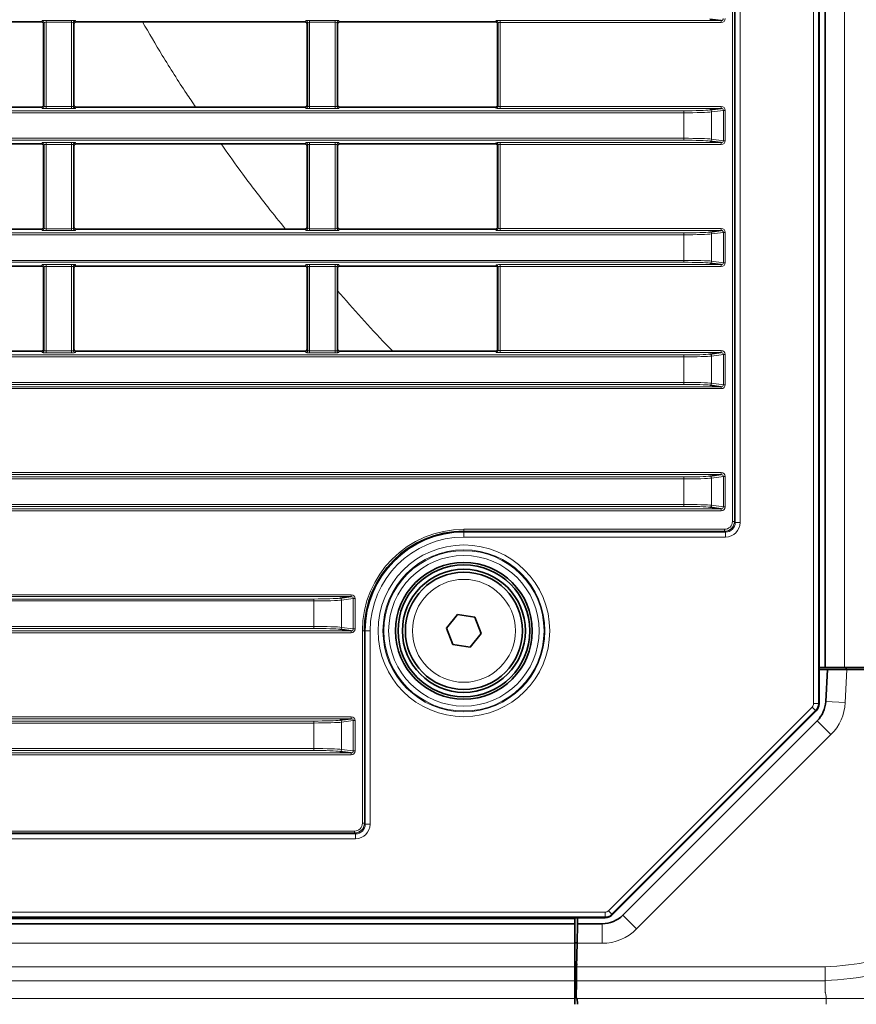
# Model space of a CAD drawing. Header units: millimetres. Extents: x 0 to 1118, y 0 to 864.
# Tile 326 of 339: x 1070 to 1091, y 438 to 463. Entities that reach past the tile are written whole.
import ezdxf

# ---------------------------------------------------------------- set-up
doc = ezdxf.new("R2010")
doc.units = ezdxf.units.MM

msp = doc.modelspace()

# ---------------------------------------------------------------- linework, layer by layer
at = {"color": 7, "linetype": 'Continuous', "lineweight": 18}
for p, q in [((1090.2749, 445.9511), (1090.2749, 525.5518)), ((1090.3999, 525.5518), (1090.3999, 445.9511)), ((1091.0728, 446.8764), (1091.0728, 524.6264)), ((1088.1987, 450.613), (1088.1987, 520.8898)), ((1088.2486, 520.8898), (1088.2486, 450.613)), ((1088.2714, 450.5903), (1088.2714, 520.9126)), ((1088.3964, 520.9126), (1088.3964, 450.5903)), ((1070.508, 463.4043), (1070.5219, 463.4392)), ((1070.5719, 463.3892), (1070.5579, 463.3543)), ((1070.5719, 461.2386), (1070.5719, 463.3892)), ((1070.6219, 463.4435), (1071.2737, 463.4435)), ((1070.6219, 463.4435), (1070.6219, 463.3935)), ((1071.2737, 463.3935), (1070.6219, 463.3935)), ((1070.6219, 463.3935), (1070.6219, 461.2343)), ((1071.2737, 463.4435), (1071.2737, 463.3935)), ((1071.2737, 461.2343), (1071.2737, 463.3935)), ((1071.3236, 463.3892), (1071.3236, 461.2386)), ((1071.3376, 463.3543), (1071.3236, 463.3892)), ((1071.3736, 463.4392), (1071.3876, 463.4043)), ((1077.258, 463.4043), (1077.2719, 463.4392)), ((1077.3219, 463.3892), (1077.3079, 463.3543)), ((1077.3219, 461.2386), (1077.3219, 463.3892)), ((1077.3719, 463.4435), (1078.0237, 463.4435)), ((1077.3719, 463.4435), (1077.3719, 463.3935)), ((1078.0237, 463.3935), (1077.3719, 463.3935)), ((1077.3719, 463.3935), (1077.3719, 461.2343)), ((1078.0237, 463.4435), (1078.0237, 463.3935)), ((1078.0237, 461.2343), (1078.0237, 463.3935)), ((1078.0736, 463.3892), (1078.0736, 461.2386)), ((1078.0876, 463.3543), (1078.0736, 463.3892)), ((1078.1236, 463.4392), (1078.1376, 463.4043)), ((1082.1347, 463.4043), (1082.1469, 463.4348)), ((1082.1969, 463.3849), (1082.1847, 463.3543)), ((1082.1969, 461.243), (1082.1969, 463.3849)), ((1082.2469, 463.4391), (1087.9096, 463.4391)), ((1082.2469, 463.3892), (1082.2469, 463.4391)), ((1087.9096, 463.3892), (1082.2469, 463.3892)), ((1082.2469, 463.3892), (1082.2469, 461.2387)), ((1087.9096, 463.3892), (1087.9096, 463.4391)), ((946.9427, 461.1285), (1086.9529, 461.1285)), ((1070.5219, 461.1887), (1070.508, 461.2236)), ((1070.5579, 461.2736), (1070.5719, 461.2386)), ((1070.6219, 461.2343), (1070.6219, 461.1844)), ((1070.6219, 461.2343), (1071.2737, 461.2343)), ((1071.2737, 461.1844), (1070.6219, 461.1844)), ((1071.2737, 461.2343), (1071.2737, 461.1844)), ((1071.3236, 461.2386), (1071.3376, 461.2736)), ((1071.3876, 461.2236), (1071.3736, 461.1887)), ((1077.2719, 461.1887), (1077.258, 461.2236)), ((1077.3079, 461.2736), (1077.3219, 461.2386)), ((1077.3719, 461.2343), (1077.3719, 461.1844)), ((1077.3719, 461.2343), (1078.0237, 461.2343)), ((1078.0237, 461.1844), (1077.3719, 461.1844)), ((1078.0237, 461.2343), (1078.0237, 461.1844)), ((1078.0736, 461.2386), (1078.0876, 461.2736)), ((1078.1376, 461.2236), (1078.1236, 461.1887)), ((1082.1469, 461.193), (1082.1347, 461.2236)), ((1082.1847, 461.2736), (1082.1969, 461.243)), ((1082.2469, 461.2387), (1087.9096, 461.2387)), ((1082.2469, 461.2387), (1082.2469, 461.1887)), ((1087.9096, 461.1887), (1082.2469, 461.1887)), ((1086.9529, 461.0786), (1086.9529, 461.1285)), ((1087.9658, 461.1399), (1087.6662, 461.0997)), ((1087.6662, 461.0997), (1087.6662, 460.4032)), ((1087.9096, 461.2387), (1087.9096, 461.1887)), ((1087.9658, 460.3629), (1087.9658, 461.1399)), ((1088.0134, 461.1399), (1087.9658, 461.1399)), ((1088.0134, 461.1399), (1088.0134, 460.3629)), ((1086.9529, 461.0786), (946.9427, 461.0786)), ((1086.9529, 460.4243), (1086.9529, 461.0786)), ((946.9427, 460.4243), (1086.9529, 460.4243)), ((1086.9529, 460.3743), (946.9427, 460.3743)), ((1086.9529, 460.3743), (1086.9529, 460.4243)), ((1087.6662, 460.4032), (1087.9658, 460.3629)), ((1088.0134, 460.3629), (1087.9658, 460.3629)), ((1070.508, 460.2793), (1070.5219, 460.3142)), ((1070.5719, 460.2642), (1070.5579, 460.2293)), ((1070.5719, 458.1136), (1070.5719, 460.2642)), ((1070.6219, 460.3185), (1071.2737, 460.3185)), ((1070.6219, 460.3185), (1070.6219, 460.2685)), ((1071.2737, 460.2685), (1070.6219, 460.2685)), ((1070.6219, 460.2685), (1070.6219, 458.1093)), ((1071.2737, 460.3185), (1071.2737, 460.2685)), ((1071.2737, 458.1093), (1071.2737, 460.2685)), ((1071.3236, 460.2642), (1071.3236, 458.1136)), ((1071.3376, 460.2293), (1071.3236, 460.2642)), ((1071.3736, 460.3142), (1071.3876, 460.2793)), ((1077.258, 460.2793), (1077.2719, 460.3142)), ((1077.3219, 460.2642), (1077.3079, 460.2293)), ((1077.3219, 458.1136), (1077.3219, 460.2642)), ((1077.3719, 460.3185), (1078.0237, 460.3185)), ((1077.3719, 460.3185), (1077.3719, 460.2685)), ((1078.0237, 460.2685), (1077.3719, 460.2685)), ((1077.3719, 460.2685), (1077.3719, 458.1093)), ((1078.0237, 460.3185), (1078.0237, 460.2685)), ((1078.0237, 458.1093), (1078.0237, 460.2685)), ((1078.0736, 460.2642), (1078.0736, 458.1136)), ((1078.0876, 460.2293), (1078.0736, 460.2642)), ((1078.1236, 460.3142), (1078.1376, 460.2793)), ((1082.1347, 460.2793), (1082.1469, 460.3098)), ((1082.1969, 460.2599), (1082.1847, 460.2293)), ((1082.1969, 458.118), (1082.1969, 460.2599)), ((1082.2469, 460.3141), (1087.9096, 460.3141)), ((1082.2469, 460.2642), (1082.2469, 460.3141)), ((1087.9096, 460.2642), (1082.2469, 460.2642)), ((1082.2469, 460.2642), (1082.2469, 458.1137)), ((1087.9096, 460.2642), (1087.9096, 460.3141)), ((1070.5219, 458.0637), (1070.508, 458.0986)), ((1070.5579, 458.1486), (1070.5719, 458.1136)), ((1070.6219, 458.1093), (1071.2737, 458.1093)), ((1070.6219, 458.1093), (1070.6219, 458.0594)), ((1071.2737, 458.0594), (1070.6219, 458.0594)), ((1071.2737, 458.1093), (1071.2737, 458.0594)), ((1071.3236, 458.1136), (1071.3376, 458.1486)), ((1071.3876, 458.0986), (1071.3736, 458.0637)), ((1077.2719, 458.0637), (1077.258, 458.0986)), ((1077.3079, 458.1486), (1077.3219, 458.1136)), ((1077.3719, 458.1093), (1077.3719, 458.0594)), ((1077.3719, 458.1093), (1078.0237, 458.1093)), ((1078.0237, 458.0594), (1077.3719, 458.0594)), ((1078.0237, 458.1093), (1078.0237, 458.0594)), ((1078.0736, 458.1136), (1078.0876, 458.1486)), ((1078.1376, 458.0986), (1078.1236, 458.0637)), ((1082.1469, 458.068), (1082.1347, 458.0986)), ((1082.1847, 458.1486), (1082.1969, 458.118)), ((1082.2469, 458.1137), (1087.9096, 458.1137)), ((1082.2469, 458.1137), (1082.2469, 458.0637)), ((1087.9096, 458.0637), (1082.2469, 458.0637)), ((1087.9096, 458.1137), (1087.9096, 458.0637)), ((946.9427, 458.0035), (1086.9529, 458.0035)), ((1086.9529, 457.9536), (946.9427, 457.9536)), ((1086.9529, 457.9536), (1086.9529, 458.0035)), ((1086.9529, 457.2993), (1086.9529, 457.9536)), ((1087.9658, 458.0149), (1087.6662, 457.9747)), ((1087.6662, 457.9747), (1087.6662, 457.2782)), ((1087.9658, 457.2379), (1087.9658, 458.0149)), ((1088.0134, 458.0149), (1087.9658, 458.0149)), ((1088.0134, 458.0149), (1088.0134, 457.2379)), ((946.9427, 457.2993), (1086.9529, 457.2993)), ((1086.9529, 457.2493), (1086.9529, 457.2993)), ((1086.9529, 457.2493), (946.9427, 457.2493)), ((1070.508, 457.1543), (1070.5219, 457.1892)), ((1070.5719, 457.1392), (1070.5579, 457.1043)), ((1070.5719, 454.9886), (1070.5719, 457.1392)), ((1070.6219, 457.1935), (1071.2737, 457.1935)), ((1070.6219, 457.1935), (1070.6219, 457.1435)), ((1071.2737, 457.1435), (1070.6219, 457.1435)), ((1070.6219, 457.1435), (1070.6219, 454.9843)), ((1071.2737, 457.1935), (1071.2737, 457.1435)), ((1071.2737, 454.9843), (1071.2737, 457.1435)), ((1071.3236, 457.1392), (1071.3236, 454.9886)), ((1071.3376, 457.1043), (1071.3236, 457.1392)), ((1071.3736, 457.1892), (1071.3876, 457.1543)), ((1077.258, 457.1543), (1077.2719, 457.1892)), ((1077.3219, 457.1392), (1077.3079, 457.1043)), ((1077.3219, 454.9886), (1077.3219, 457.1392)), ((1077.3719, 457.1935), (1078.0237, 457.1935)), ((1077.3719, 457.1935), (1077.3719, 457.1435)), ((1078.0237, 457.1435), (1077.3719, 457.1435)), ((1077.3719, 457.1435), (1077.3719, 454.9843)), ((1078.0237, 457.1935), (1078.0237, 457.1435)), ((1078.0237, 454.9843), (1078.0237, 457.1435)), ((1078.0736, 457.1392), (1078.0736, 454.9886)), ((1078.0876, 457.1043), (1078.0736, 457.1392)), ((1078.1236, 457.1892), (1078.1376, 457.1543)), ((1082.1347, 457.1543), (1082.1469, 457.1848)), ((1082.1969, 457.1349), (1082.1847, 457.1043)), ((1082.1969, 454.993), (1082.1969, 457.1349)), ((1082.2469, 457.1891), (1087.9096, 457.1891)), ((1082.2469, 457.1392), (1082.2469, 457.1891)), ((1087.9096, 457.1392), (1082.2469, 457.1392)), ((1082.2469, 457.1392), (1082.2469, 454.9887)), ((1087.6662, 457.2782), (1087.9658, 457.2379)), ((1087.9096, 457.1392), (1087.9096, 457.1891)), ((1088.0134, 457.2379), (1087.9658, 457.2379)), ((946.9427, 454.8785), (1086.9529, 454.8785)), ((1086.9529, 454.8286), (946.9427, 454.8286)), ((1070.5219, 454.9387), (1070.508, 454.9736)), ((1070.5579, 455.0236), (1070.5719, 454.9886)), ((1070.6219, 454.9843), (1070.6219, 454.9344)), ((1070.6219, 454.9843), (1071.2737, 454.9843)), ((1071.2737, 454.9344), (1070.6219, 454.9344)), ((1071.2737, 454.9843), (1071.2737, 454.9344)), ((1071.3236, 454.9886), (1071.3376, 455.0236)), ((1071.3876, 454.9736), (1071.3736, 454.9387)), ((1077.2719, 454.9387), (1077.258, 454.9736)), ((1077.3079, 455.0236), (1077.3219, 454.9886)), ((1077.3719, 454.9843), (1077.3719, 454.9344)), ((1077.3719, 454.9843), (1078.0237, 454.9843)), ((1078.0237, 454.9344), (1077.3719, 454.9344)), ((1078.0237, 454.9843), (1078.0237, 454.9344)), ((1078.0736, 454.9886), (1078.0876, 455.0236)), ((1078.1376, 454.9736), (1078.1236, 454.9387)), ((1082.1469, 454.943), (1082.1347, 454.9736)), ((1082.1847, 455.0236), (1082.1969, 454.993)), ((1082.2469, 454.9887), (1087.9096, 454.9887)), ((1082.2469, 454.9887), (1082.2469, 454.9387)), ((1087.9096, 454.9387), (1082.2469, 454.9387)), ((1086.9529, 454.8286), (1086.9529, 454.8785)), ((1086.9529, 454.1743), (1086.9529, 454.8286)), ((1087.9658, 454.8899), (1087.6662, 454.8497)), ((1087.6662, 454.8497), (1087.6662, 454.1532)), ((1087.9096, 454.9887), (1087.9096, 454.9387)), ((1087.9658, 454.1129), (1087.9658, 454.8899)), ((1088.0134, 454.8899), (1087.9658, 454.8899)), ((1088.0134, 454.8899), (1088.0134, 454.1129)), ((945.9859, 454.0641), (1087.9096, 454.0641)), ((946.9427, 454.1743), (1086.9529, 454.1743)), ((1086.9529, 454.1243), (946.9427, 454.1243)), ((1086.9529, 454.1243), (1086.9529, 454.1743)), ((1087.6662, 454.1532), (1087.9658, 454.1129)), ((1087.9096, 454.0142), (1087.9096, 454.0641)), ((1088.0134, 454.1129), (1087.9658, 454.1129)), ((1087.9096, 454.0142), (945.9859, 454.0142)), ((945.9859, 451.8637), (1087.9096, 451.8637)), ((1087.9096, 451.8137), (945.9859, 451.8137)), ((946.9427, 451.7535), (1086.9529, 451.7535)), ((1086.9529, 451.7036), (1086.9529, 451.7535)), ((1087.9658, 451.7649), (1087.6662, 451.7247)), ((1087.9096, 451.8637), (1087.9096, 451.8137)), ((1087.9658, 450.9879), (1087.9658, 451.7649)), ((1088.0134, 451.7649), (1087.9658, 451.7649)), ((1088.0134, 451.7649), (1088.0134, 450.9879)), ((1086.9529, 451.7036), (946.9427, 451.7036)), ((1086.9529, 451.0493), (1086.9529, 451.7036)), ((1087.6662, 451.7247), (1087.6662, 451.0282)), ((946.9427, 451.0493), (1086.9529, 451.0493)), ((1086.9529, 450.9993), (946.9427, 450.9993)), ((1086.9529, 450.9993), (1086.9529, 451.0493)), ((1087.6662, 451.0282), (1087.9658, 450.9879)), ((945.9859, 450.9391), (1087.9096, 450.9391)), ((1087.9096, 450.8892), (945.9859, 450.8892)), ((1087.9096, 450.9391), (1087.9096, 450.8892)), ((1088.0134, 450.9879), (1087.9658, 450.9879)), ((1088.1987, 450.613), (1088.2486, 450.613)), ((1088.2486, 450.613), (1088.2714, 450.5903)), ((1088.3964, 450.5903), (1088.2714, 450.5903)), ((1081.3228, 450.3631), (1081.3228, 450.4131)), ((1081.3228, 450.4131), (1087.9987, 450.4131)), ((1081.3228, 450.3631), (1081.3228, 450.3403)), ((1087.9987, 450.3631), (1081.3228, 450.3631)), ((1081.3228, 450.2153), (1081.3228, 450.3403)), ((1081.3228, 450.3403), (1088.0214, 450.3403)), ((1087.9987, 450.3631), (1087.9987, 450.4131)), ((1088.0214, 450.3403), (1087.9987, 450.3631)), ((1088.0214, 450.2153), (1088.0214, 450.3403)), ((1088.0214, 450.2153), (1081.3228, 450.2153)), ((955.4609, 448.7387), (1078.4346, 448.7387)), ((1078.4346, 448.7387), (1078.4346, 448.6887)), ((1078.4346, 448.6887), (955.4609, 448.6887)), ((956.4177, 448.6285), (1077.4779, 448.6285)), ((1077.4779, 448.5786), (956.4177, 448.5786)), ((1077.4779, 448.5786), (1077.4779, 448.6285)), ((1077.4779, 447.9243), (1077.4779, 448.5786)), ((1078.4908, 448.6399), (1078.1912, 448.5997)), ((1078.1912, 448.5997), (1078.1912, 447.9032)), ((1078.4908, 447.8629), (1078.4908, 448.6399)), ((1078.5384, 448.6399), (1078.4908, 448.6399)), ((1078.5384, 448.6399), (1078.5384, 447.8629)), ((955.4609, 447.8141), (1078.4346, 447.8141)), ((1078.4346, 447.7642), (955.4609, 447.7642)), ((956.4177, 447.9243), (1077.4779, 447.9243)), ((1077.4779, 447.8743), (956.4177, 447.8743)), ((1077.4779, 447.8743), (1077.4779, 447.9243)), ((1078.1912, 447.9032), (1078.4908, 447.8629)), ((1078.4346, 447.8141), (1078.4346, 447.7642)), ((1078.5384, 447.8629), (1078.4908, 447.8629)), ((1078.7237, 442.888), (1078.7237, 447.8139)), ((1078.7736, 447.8139), (1078.7237, 447.8139)), ((1078.7736, 447.8139), (1078.7964, 447.8139)), ((1078.7736, 447.8139), (1078.7736, 442.888)), ((1078.7964, 442.8653), (1078.7964, 447.8139)), ((1078.9214, 447.8139), (1078.7964, 447.8139)), ((1078.9214, 447.8139), (1078.9214, 442.8653)), ((1091.1318, 446.8264), (1091.0872, 445.9753)), ((1091.0872, 445.9753), (1090.5879, 446.0014)), ((1085.024, 440.6484), (1090.2383, 445.8627)), ((1090.3267, 445.7743), (1085.1124, 440.56)), ((1090.2383, 445.8627), (1090.3267, 445.7743)), ((1090.2749, 445.9511), (1090.3999, 445.9511)), ((1090.3442, 445.7671), (1090.3267, 445.7743)), ((1090.3999, 445.9511), (1090.4174, 445.9438)), ((955.4609, 445.6137), (1078.4346, 445.6137)), ((1078.4346, 445.5637), (955.4609, 445.5637)), ((956.4177, 445.5035), (1077.4779, 445.5035)), ((1077.4779, 445.4536), (956.4177, 445.4536)), ((1077.4779, 445.4536), (1077.4779, 445.5035)), ((1077.4779, 444.7993), (1077.4779, 445.4536)), ((1078.4908, 445.5149), (1078.1912, 445.4747)), ((1078.1912, 445.4747), (1078.1912, 444.7782)), ((1078.4346, 445.5637), (1078.4346, 445.6137)), ((1078.4908, 444.7379), (1078.4908, 445.5149)), ((1078.5384, 445.5149), (1078.4908, 445.5149)), ((1078.5384, 445.5149), (1078.5384, 444.7379)), ((1090.7228, 445.1568), (1090.3692, 445.5103)), ((1090.7228, 445.1568), (1085.746, 440.18)), ((956.4177, 444.7993), (1077.4779, 444.7993)), ((1077.4779, 444.7493), (956.4177, 444.7493)), ((1077.4779, 444.7493), (1077.4779, 444.7993)), ((1078.1912, 444.7782), (1078.4908, 444.7379)), ((1078.5384, 444.7379), (1078.4908, 444.7379)), ((955.4609, 444.6891), (1078.4346, 444.6891)), ((1078.4346, 444.6392), (955.4609, 444.6392)), ((1078.4346, 444.6392), (1078.4346, 444.6891)), ((955.3719, 442.6881), (1078.5237, 442.6881)), ((1078.5237, 442.6381), (1078.5237, 442.6881)), ((1078.7736, 442.888), (1078.7237, 442.888)), ((1078.7736, 442.888), (1078.7964, 442.8653)), ((1078.9214, 442.8653), (1078.7964, 442.8653)), ((955.3491, 442.6153), (1078.5464, 442.6153)), ((1078.5464, 442.4903), (955.3491, 442.4903)), ((1078.5237, 442.6381), (955.3719, 442.6381)), ((1078.5464, 442.6153), (1078.5237, 442.6381)), ((1078.5464, 442.4903), (1078.5464, 442.6153)), ((948.9599, 440.6118), (1084.9356, 440.6118)), ((1084.9356, 440.4868), (948.9599, 440.4868)), ((949.7353, 440.4389), (1084.1603, 440.4389)), ((1084.9356, 440.4868), (1084.9356, 440.6118)), ((1084.9429, 440.4693), (1084.9356, 440.4868)), ((1085.024, 440.6484), (1085.1124, 440.56)), ((1085.1124, 440.56), (1085.1196, 440.5425)), ((1085.746, 440.18), (1085.3925, 440.5336)), ((1084.8621, 439.8139), (1084.8621, 440.3139)), ((949.7353, 439.8139), (1084.1603, 439.8139)), ((1084.8621, 439.8139), (1084.2201, 439.8139)), ((949.7353, 439.2085), (1084.1603, 439.2085)), ((1084.1603, 439.2514), (1084.2103, 439.2514)), ((1084.2095, 439.2085), (1090.5722, 439.2085)), ((1084.2103, 439.3264), (1084.2103, 439.2514)), ((949.7353, 438.855), (1084.1603, 438.855)), ((1090.5727, 438.855), (1084.2034, 438.855)), ((1090.5728, 438.5587), (1090.5728, 438.8549)), ((949.7353, 438.3979), (1084.1603, 438.3979)), ((1084.2252, 438.3979), (1090.6007, 438.3979))]:
    msp.add_line(p, q, dxfattribs=at)
at = {"color": 7, "linetype": 'Continuous', "lineweight": 35}
for p, q in [((1090.4174, 525.559), (1090.4174, 445.9438)), ((1090.5728, 446.8764), (1090.5728, 524.6264)), ((1070.508, 463.4043), (1064.6376, 463.4043)), ((1070.5579, 463.3543), (1070.5579, 461.2736)), ((1071.3376, 461.2736), (1071.3376, 463.3543)), ((1077.258, 463.4043), (1071.3876, 463.4043)), ((1077.3079, 463.3543), (1077.3079, 461.2736)), ((1078.0876, 461.2736), (1078.0876, 463.3543)), ((1082.1347, 463.4043), (1078.1376, 463.4043)), ((1082.1847, 461.2736), (1082.1847, 463.3543)), ((1087.9096, 463.4391), (1087.6186, 463.4782)), ((1070.508, 461.2236), (1064.6376, 461.2236)), ((1077.258, 461.2236), (1071.3876, 461.2236)), ((1082.1347, 461.2236), (1078.1376, 461.2236)), ((1087.6186, 461.1496), (1087.9096, 461.1887)), ((1087.9096, 460.3141), (1087.6186, 460.3532)), ((1070.508, 460.2793), (1064.6376, 460.2793)), ((1070.5579, 460.2293), (1070.5579, 458.1486)), ((1071.3376, 458.1486), (1071.3376, 460.2293)), ((1077.258, 460.2793), (1071.3876, 460.2793)), ((1077.3079, 460.2293), (1077.3079, 458.1486)), ((1078.0876, 458.1486), (1078.0876, 460.2293)), ((1082.1347, 460.2793), (1078.1376, 460.2793)), ((1082.1847, 458.1486), (1082.1847, 460.2293)), ((1070.508, 458.0986), (1064.6376, 458.0986)), ((1077.258, 458.0986), (1071.3876, 458.0986)), ((1082.1347, 458.0986), (1078.1376, 458.0986)), ((1087.6186, 458.0246), (1087.9096, 458.0637)), ((1070.508, 457.1543), (1064.6376, 457.1543)), ((1070.5579, 457.1043), (1070.5579, 455.0236)), ((1071.3376, 455.0236), (1071.3376, 457.1043)), ((1077.258, 457.1543), (1071.3876, 457.1543)), ((1077.3079, 457.1043), (1077.3079, 455.0236)), ((1078.0876, 455.0236), (1078.0876, 457.1043)), ((1082.1347, 457.1543), (1078.1376, 457.1543)), ((1082.1847, 455.0236), (1082.1847, 457.1043)), ((1087.9096, 457.1891), (1087.6186, 457.2282)), ((1064.6376, 454.9736), (1070.508, 454.9736)), ((1071.3876, 454.9736), (1077.258, 454.9736)), ((1078.1376, 454.9736), (1082.1347, 454.9736)), ((1087.6186, 454.8996), (1087.9096, 454.9387)), ((1087.9096, 454.0641), (1087.6186, 454.1032)), ((1087.6186, 451.7746), (1087.9096, 451.8137)), ((1087.9096, 450.9391), (1087.6186, 450.9782)), ((1078.1436, 448.6496), (1078.4346, 448.6887)), ((1080.8806, 447.8823), (1081.1609, 448.2311)), ((1081.1609, 448.2311), (1081.6031, 448.1627)), ((1081.6031, 448.1627), (1081.765, 447.7456)), ((1078.4346, 447.8141), (1078.1436, 447.8532)), ((1081.0425, 447.4652), (1080.8806, 447.8823)), ((1081.765, 447.7456), (1081.4847, 447.3968)), ((1081.4847, 447.3968), (1081.0425, 447.4652)), ((1090.5511, 446.8764), (1090.4174, 446.8764)), ((1090.4174, 446.8264), (1090.6311, 446.8264)), ((1090.5511, 446.8764), (1090.5728, 446.8764)), ((1090.5728, 446.8764), (1091.0728, 446.8764)), ((1090.5879, 446.0014), (1090.6311, 446.8264)), ((1090.6311, 446.8264), (1091.1318, 446.8264)), ((1091.0728, 446.8764), (1095.3657, 446.8764)), ((1091.1103, 446.8264), (1091.1103, 446.8764)), ((1091.1318, 446.8264), (1095.3657, 446.8264)), ((1090.3442, 445.7671), (1085.1196, 440.5425)), ((1078.1436, 445.5246), (1078.4346, 445.5637)), ((1085.3925, 440.5336), (1090.3692, 445.5103)), ((1078.4346, 444.6891), (1078.1436, 444.7282)), ((1084.9429, 440.4693), (948.9527, 440.4693)), ((1084.1603, 440.4693), (1084.1603, 440.3139)), ((1084.2288, 440.3139), (1084.2315, 440.4693)), ((949.7353, 440.3139), (1084.1603, 440.3139)), ((1084.1603, 440.3139), (1084.1603, 439.8139)), ((1084.2201, 439.8139), (1084.2288, 440.3139)), ((1084.2288, 440.3139), (1084.8621, 440.3139)), ((1084.1603, 439.8264), (1084.2203, 439.8264)), ((1084.1603, 439.8139), (1084.1603, 439.2085)), ((1084.2201, 439.8139), (1084.2095, 439.2085)), ((1084.2116, 439.3264), (1084.1603, 439.3264)), ((1084.1603, 439.2085), (1084.1603, 438.855)), ((1084.2034, 438.855), (1084.2095, 439.2085)), ((1084.209, 439.3264), (1084.2103, 439.2514)), ((1084.1603, 438.855), (1084.1603, 438.3979)), ((1084.1603, 438.7014), (1084.2007, 438.7014)), ((1084.1954, 438.3979), (1084.2034, 438.855)), ((1084.1603, 438.3979), (1084.1603, 438.2514)), ((1084.1954, 438.3979), (1084.2103, 438.3979)), ((1084.2103, 438.3979), (1084.2252, 438.3979)), ((1084.2277, 438.2514), (1084.2252, 438.3979))]:
    msp.add_line(p, q, dxfattribs=at)
at = {"color": 7, "linetype": 'Continuous', "lineweight": 18}
for radius in [2.1986, 2.0736, 2.0521, 1.9272, 1.3179]:
    msp.add_circle((1081.3228, 447.8139), radius, dxfattribs=at)
at = {"color": 7, "linetype": 'Continuous', "lineweight": 35}
for radius in [1.75, 1.6875, 1.575, 1.5]:
    msp.add_circle((1081.3228, 447.8139), radius, dxfattribs=at)
at = {"color": 7, "linetype": 'Continuous', "lineweight": 18}
for centre, radius, start, end in [((1070.5219, 463.3892), 0.05, 0.07399, 89.97184), ((1071.3737, 463.3892), 0.05, 90.02816, 179.92601), ((1077.2719, 463.3892), 0.05, 0.07399, 89.97184), ((1078.1237, 463.3892), 0.05, 90.02816, 179.92601), ((1082.1469, 463.3848), 0.05, 0.07399, 89.97184), ((1070.5219, 461.2387), 0.05, 270.02816, 359.92601), ((1071.3737, 461.2387), 0.05, 180.07399, 269.97184), ((1077.2719, 461.2387), 0.05, 270.02816, 359.92601), ((1078.1237, 461.2387), 0.05, 180.07399, 269.97184), ((1082.1469, 461.243), 0.05, 270.02816, 359.92601), ((1087.6166, 461.1001), 0.0496, 359.52436, 87.65613), ((1087.6166, 460.4028), 0.0496, 272.34387, 0.47564), ((1070.5219, 460.2642), 0.05, 0.07399, 89.97184), ((1071.3737, 460.2642), 0.05, 90.02816, 179.92601), ((1077.2719, 460.2642), 0.05, 0.07399, 89.97184), ((1078.1237, 460.2642), 0.05, 90.02816, 179.92601), ((1082.1469, 460.2598), 0.05, 0.07399, 89.97184), ((1070.5219, 458.1137), 0.05, 270.02816, 359.92601), ((1071.3737, 458.1137), 0.05, 180.07399, 269.97184), ((1077.2719, 458.1137), 0.05, 270.02816, 359.92601), ((1078.1237, 458.1137), 0.05, 180.07399, 269.97184), ((1082.1469, 458.118), 0.05, 270.02816, 359.92601), ((1087.6166, 457.9751), 0.0496, 359.52436, 87.65613), ((1070.5219, 457.1392), 0.05, 0.07399, 89.97184), ((1071.3737, 457.1392), 0.05, 90.02816, 179.92601), ((1077.2719, 457.1392), 0.05, 0.07399, 89.97184), ((1078.1237, 457.1392), 0.05, 90.02816, 179.92601), ((1082.1469, 457.1348), 0.05, 0.07399, 89.97184), ((1087.6166, 457.2778), 0.0496, 272.34387, 0.47564), ((1070.5219, 454.9887), 0.05, 270.02816, 359.92601), ((1071.3737, 454.9887), 0.05, 180.07399, 269.97184), ((1077.2719, 454.9887), 0.05, 270.02816, 359.92601), ((1078.1237, 454.9887), 0.05, 180.07399, 269.97184), ((1082.1469, 454.993), 0.05, 270.02816, 359.92601), ((1087.6166, 454.8501), 0.0496, 359.52436, 87.65613), ((1087.6166, 454.1528), 0.0496, 272.34387, 0.47564), ((1087.6166, 451.7251), 0.0496, 359.52436, 87.65613), ((1087.6166, 451.0278), 0.0496, 272.34387, 0.47564), ((1081.3228, 447.8139), 2.5991, 90, 180), ((1081.3228, 447.8139), 2.5264, 90, 180), ((1081.3228, 447.8139), 2.4014, 90, 180), ((1078.1416, 448.6001), 0.0496, 359.52436, 87.65613), ((1078.1416, 447.9028), 0.0496, 272.34387, 0.47564), ((1089.8389, 446.0407), 1.25, 315, 357), ((1090.1499, 445.9511), 0.25, 315.00361, 359.99639), ((1078.1416, 445.4751), 0.0496, 359.52436, 87.65613), ((1078.1416, 444.7778), 0.0496, 272.34387, 0.47564), ((1084.9356, 440.7368), 0.25, 270.00361, 314.99639), ((1084.8621, 441.0639), 1.25, 270, 315)]:
    msp.add_arc(centre, radius, start, end, dxfattribs=at)
at = {"color": 7, "linetype": 'Continuous', "lineweight": 35}
for centre, radius, start, end in [((1081.3228, 447.8139), 2.5491, 90, 180), ((1089.8389, 446.0407), 0.75, 315, 357), ((1084.8621, 441.0639), 0.75, 270, 315)]:
    msp.add_arc(centre, radius, start, end, dxfattribs=at)
for centre, major_axis, ratio, start_param, end_param in [((1070.5079, 463.3542), (-0.0186, -0.0465), 0.9988964, 1.9514996, 3.5215347), ((1071.3876, 463.3542), (-0.0186, 0.0465), 0.9988964, 5.9032433, 7.4732784), ((1077.2579, 463.3542), (-0.0186, -0.0465), 0.9988964, 1.9514996, 3.5215347), ((1078.1376, 463.3542), (-0.0186, 0.0465), 0.9988964, 5.9032433, 7.4732784), ((1082.1347, 463.3542), (0.0186, 0.0465), 0.9988964, 5.0930923, 6.6631273), ((1070.5079, 461.2736), (-0.0186, 0.0465), 0.9988964, 2.7616506, 4.3316857), ((1071.3876, 461.2736), (-0.0186, -0.0465), 0.9988964, 5.0930923, 6.6631273), ((1077.2579, 461.2736), (-0.0186, 0.0465), 0.9988964, 2.7616506, 4.3316857), ((1078.1376, 461.2736), (-0.0186, -0.0465), 0.9988964, 5.0930923, 6.6631273), ((1082.1347, 461.2736), (0.0186, -0.0465), 0.9988964, 5.9032433, 7.4732784), ((1070.5079, 460.2292), (-0.0186, -0.0465), 0.9988964, 1.9514996, 3.5215347), ((1071.3876, 460.2292), (-0.0186, 0.0465), 0.9988964, 5.9032433, 7.4732784), ((1077.2579, 460.2292), (-0.0186, -0.0465), 0.9988964, 1.9514996, 3.5215347), ((1078.1376, 460.2292), (-0.0186, 0.0465), 0.9988964, 5.9032433, 7.4732784), ((1082.1347, 460.2292), (0.0186, 0.0465), 0.9988964, 5.0930923, 6.6631273), ((1070.5079, 458.1486), (-0.0186, 0.0465), 0.9988964, 2.7616506, 4.3316857), ((1071.3876, 458.1486), (-0.0186, -0.0465), 0.9988964, 5.0930923, 6.6631273), ((1077.2579, 458.1486), (-0.0186, 0.0465), 0.9988964, 2.7616506, 4.3316857), ((1078.1376, 458.1486), (-0.0186, -0.0465), 0.9988964, 5.0930923, 6.6631273), ((1082.1347, 458.1486), (0.0186, -0.0465), 0.9988964, 5.9032433, 7.4732784), ((1070.5079, 457.1042), (-0.0186, -0.0465), 0.9988964, 1.9514996, 3.5215347), ((1071.3876, 457.1042), (-0.0186, 0.0465), 0.9988964, 5.9032433, 7.4732784), ((1077.2579, 457.1042), (-0.0186, -0.0465), 0.9988964, 1.9514996, 3.5215347), ((1078.1376, 457.1042), (-0.0186, 0.0465), 0.9988964, 5.9032433, 7.4732784), ((1082.1347, 457.1042), (0.0186, 0.0465), 0.9988964, 5.0930923, 6.6631273), ((1070.5079, 455.0236), (-0.0186, 0.0465), 0.9988964, 2.7616506, 4.3316857), ((1071.3876, 455.0236), (0.0186, 0.0465), 0.9988964, 1.9514996, 3.5215347), ((1077.2579, 455.0236), (-0.0186, 0.0465), 0.9988964, 2.7616506, 4.3316857), ((1078.1376, 455.0236), (0.0186, 0.0465), 0.9988964, 1.9514996, 3.5215347), ((1082.1347, 455.0236), (0.0186, -0.0465), 0.9988964, 5.9032433, 7.4732784), ((1090.1674, 445.9439), (0.231, -0.0957), 0.9998216, 5.8905493, 6.6758213), ((1084.9429, 440.7193), (0.0957, -0.231), 0.9998216, 5.8905493, 6.6758213)]:
    msp.add_ellipse(centre, major_axis=major_axis, ratio=ratio, start_param=start_param, end_param=end_param, dxfattribs=at)
at = {"color": 7, "linetype": 'Continuous', "lineweight": 18}
for centre, major_axis, ratio, start_param, end_param in [((1070.6219, 463.4391), (0.1, 0), 0.0436609, 1.5707963, 3.1241394), ((1070.6219, 463.3892), (0.05, 0), 0.0873219, 1.5707963, 3.1241394), ((1071.2737, 463.4391), (0.1, 0), 0.0436609, 0.0174533, 1.5707963), ((1071.2737, 463.3892), (0.05, 0), 0.0873219, 0.0174533, 1.5707963), ((1077.3719, 463.4391), (0.1, 0), 0.0436609, 1.5707963, 3.1241394), ((1077.3719, 463.3892), (0.05, 0), 0.0873219, 1.5707963, 3.1241394), ((1078.0237, 463.4391), (0.1, 0), 0.0436609, 0.0174533, 1.5707963), ((1078.0237, 463.3892), (0.05, 0), 0.0873219, 0.0174533, 1.5707963), ((1082.2469, 463.4347), (0.1, 0), 0.0436609, 1.5707963, 3.1241394), ((1082.2469, 463.3848), (0.05, 0), 0.0873219, 1.5707963, 3.1241394), ((1087.9082, 463.4893), (0.0572, -0.0077), 0.8661766, 4.8528691, 6.4101858), ((1087.9082, 463.4893), (0.1043, -0.014), 0.9502376, 4.8528691, 6.4101858), ((1070.6219, 461.1887), (0.1, 0), 0.0436609, 3.1590459, 4.712389), ((1070.6219, 461.2387), (0.05, 0), 0.0873219, 3.1590459, 4.712389), ((1071.2737, 461.2387), (0.05, 0), 0.0873219, 4.712389, 6.265732), ((1071.2737, 461.1887), (0.1, 0), 0.0436609, 4.712389, 6.265732), ((1077.3719, 461.1887), (0.1, 0), 0.0436609, 3.1590459, 4.712389), ((1077.3719, 461.2387), (0.05, 0), 0.0873219, 3.1590459, 4.712389), ((1078.0237, 461.2387), (0.05, 0), 0.0873219, 4.712389, 6.265732), ((1078.0237, 461.1887), (0.1, 0), 0.0436609, 4.712389, 6.265732), ((1082.2469, 461.1931), (0.1, 0), 0.0436609, 3.1590459, 4.712389), ((1082.2469, 461.2431), (0.05, 0), 0.0873219, 3.1590459, 4.712389), ((1086.9529, 461.1591), (0.7, 0), 0.0436609, 4.712389, 5.969026), ((1086.9529, 461.1091), (0.75, 0), 0.0407502, 4.712389, 5.969026), ((1087.9082, 461.1386), (0.1043, 0.014), 0.9502376, 6.1561848, 7.7135016), ((1087.9082, 461.1386), (0.0572, 0.0077), 0.8661766, 6.1561848, 7.7135016), ((1086.9529, 460.3937), (0.75, 0), 0.0407502, 0.3141593, 1.5707963), ((1086.9529, 460.3438), (0.7, 0), 0.0436609, 0.3141593, 1.5707963), ((1087.9082, 460.3643), (0.0572, -0.0077), 0.8661766, 4.8528691, 6.4101858), ((1087.9082, 460.3643), (0.1043, -0.014), 0.9502376, 4.8528691, 6.4101858), ((1070.6219, 460.3141), (0.1, 0), 0.0436609, 1.5707963, 3.1241394), ((1070.6219, 460.2642), (0.05, 0), 0.0873219, 1.5707963, 3.1241394), ((1071.2737, 460.3141), (0.1, 0), 0.0436609, 0.0174533, 1.5707963), ((1071.2737, 460.2642), (0.05, 0), 0.0873219, 0.0174533, 1.5707963), ((1077.3719, 460.3141), (0.1, 0), 0.0436609, 1.5707963, 3.1241394), ((1077.3719, 460.2642), (0.05, 0), 0.0873219, 1.5707963, 3.1241394), ((1078.0237, 460.3141), (0.1, 0), 0.0436609, 0.0174533, 1.5707963), ((1078.0237, 460.2642), (0.05, 0), 0.0873219, 0.0174533, 1.5707963), ((1082.2469, 460.3097), (0.1, 0), 0.0436609, 1.5707963, 3.1241394), ((1082.2469, 460.2598), (0.05, 0), 0.0873219, 1.5707963, 3.1241394), ((1070.6219, 458.0637), (0.1, 0), 0.0436609, 3.1590459, 4.712389), ((1070.6219, 458.1137), (0.05, 0), 0.0873219, 3.1590459, 4.712389), ((1071.2737, 458.1137), (0.05, 0), 0.0873219, 4.712389, 6.265732), ((1071.2737, 458.0637), (0.1, 0), 0.0436609, 4.712389, 6.265732), ((1077.3719, 458.0637), (0.1, 0), 0.0436609, 3.1590459, 4.712389), ((1077.3719, 458.1137), (0.05, 0), 0.0873219, 3.1590459, 4.712389), ((1078.0237, 458.1137), (0.05, 0), 0.0873219, 4.712389, 6.265732), ((1078.0237, 458.0637), (0.1, 0), 0.0436609, 4.712389, 6.265732), ((1082.2469, 458.0681), (0.1, 0), 0.0436609, 3.1590459, 4.712389), ((1082.2469, 458.1181), (0.05, 0), 0.0873219, 3.1590459, 4.712389), ((1087.9082, 458.0136), (0.1043, 0.014), 0.9502376, 6.1561848, 7.7135016), ((1087.9082, 458.0136), (0.0572, 0.0077), 0.8661766, 6.1561848, 7.7135016), ((1086.9529, 458.0341), (0.7, 0), 0.0436609, 4.712389, 5.969026), ((1086.9529, 457.9841), (0.75, 0), 0.0407502, 4.712389, 5.969026), ((1086.9529, 457.2687), (0.75, 0), 0.0407502, 0.3141593, 1.5707963), ((1070.6219, 457.1891), (0.1, 0), 0.0436609, 1.5707963, 3.1241394), ((1070.6219, 457.1392), (0.05, 0), 0.0873219, 1.5707963, 3.1241394), ((1071.2737, 457.1891), (0.1, 0), 0.0436609, 0.0174533, 1.5707963), ((1071.2737, 457.1392), (0.05, 0), 0.0873219, 0.0174533, 1.5707963), ((1077.3719, 457.1891), (0.1, 0), 0.0436609, 1.5707963, 3.1241394), ((1077.3719, 457.1392), (0.05, 0), 0.0873219, 1.5707963, 3.1241394), ((1078.0237, 457.1891), (0.1, 0), 0.0436609, 0.0174533, 1.5707963), ((1078.0237, 457.1392), (0.05, 0), 0.0873219, 0.0174533, 1.5707963), ((1082.2469, 457.1847), (0.1, 0), 0.0436609, 1.5707963, 3.1241394), ((1082.2469, 457.1348), (0.05, 0), 0.0873219, 1.5707963, 3.1241394), ((1086.9529, 457.2188), (0.7, 0), 0.0436609, 0.3141593, 1.5707963), ((1087.9082, 457.2393), (0.0572, -0.0077), 0.8661766, 4.8528691, 6.4101858), ((1087.9082, 457.2393), (0.1043, -0.014), 0.9502376, 4.8528691, 6.4101858), ((1070.6219, 454.9387), (0.1, 0), 0.0436609, 3.1590459, 4.712389), ((1070.6219, 454.9887), (0.05, 0), 0.0873219, 3.1590459, 4.712389), ((1071.2737, 454.9887), (0.05, 0), 0.0873219, 4.712389, 6.265732), ((1071.2737, 454.9387), (0.1, 0), 0.0436609, 4.712389, 6.265732), ((1077.3719, 454.9387), (0.1, 0), 0.0436609, 3.1590459, 4.712389), ((1077.3719, 454.9887), (0.05, 0), 0.0873219, 3.1590459, 4.712389), ((1078.0237, 454.9887), (0.05, 0), 0.0873219, 4.712389, 6.265732), ((1078.0237, 454.9387), (0.1, 0), 0.0436609, 4.712389, 6.265732), ((1082.2469, 454.9431), (0.1, 0), 0.0436609, 3.1590459, 4.712389), ((1082.2469, 454.9931), (0.05, 0), 0.0873219, 3.1590459, 4.712389), ((1086.9529, 454.9091), (0.7, 0), 0.0436609, 4.712389, 5.969026), ((1086.9529, 454.8591), (0.75, 0), 0.0407502, 4.712389, 5.969026), ((1087.9082, 454.8886), (0.1043, 0.014), 0.9502376, 6.1561848, 7.7135016), ((1087.9082, 454.8886), (0.0572, 0.0077), 0.8661766, 6.1561848, 7.7135016), ((1086.9529, 454.1437), (0.75, 0), 0.0407502, 0.3141593, 1.5707963), ((1086.9529, 454.0938), (0.7, 0), 0.0436609, 0.3141593, 1.5707963), ((1087.9082, 454.1143), (0.0572, -0.0077), 0.8661766, 4.8528691, 6.4101858), ((1087.9082, 454.1143), (0.1043, -0.014), 0.9502376, 4.8528691, 6.4101858), ((1086.9529, 451.7841), (0.7, 0), 0.0436609, 4.712389, 5.969026), ((1087.9082, 451.7636), (0.1043, 0.014), 0.9502376, 6.1561848, 7.7135016), ((1087.9082, 451.7636), (0.0572, 0.0077), 0.8661766, 6.1561848, 7.7135016), ((1086.9529, 451.7341), (0.75, 0), 0.0407502, 4.712389, 5.969026), ((1086.9529, 451.0187), (0.75, 0), 0.0407502, 0.3141593, 1.5707963), ((1086.9529, 450.9688), (0.7, 0), 0.0436609, 0.3141593, 1.5707963), ((1087.9082, 450.9893), (0.0572, -0.0077), 0.8661766, 4.8528691, 6.4101858), ((1087.9082, 450.9893), (-0.1043, 0.014), 0.9502376, 1.7112764, 3.2685932), ((1087.9986, 450.6131), (0.1768, -0.1768), 0.9998172, 5.4979394, 7.0684312), ((1087.9986, 450.6131), (-0.1415, 0.1415), 0.9996955, 2.3563468, 3.9268385), ((1088.0213, 450.5904), (-0.2652, 0.2652), 0.9996955, 2.3563468, 3.9268385), ((1088.0213, 450.5904), (0.1769, -0.1769), 0.9993912, 5.4979394, 7.0684312), ((1078.4332, 448.6386), (-0.1043, -0.014), 0.9502376, 3.0145921, 4.5719089), ((1077.4779, 448.6591), (0.7, 0), 0.0436609, 4.712389, 5.969026), ((1077.4779, 448.6091), (0.75, 0), 0.0407502, 4.712389, 5.969026), ((1078.4332, 448.6386), (0.0572, 0.0077), 0.8661766, 6.1561848, 7.7135016), ((1077.4779, 447.8937), (0.75, 0), 0.0407502, 0.3141593, 1.5707963), ((1077.4779, 447.8438), (0.7, 0), 0.0436609, 0.3141593, 1.5707963), ((1078.4332, 447.8643), (0.0572, -0.0077), 0.8661766, 4.8528691, 6.4101858), ((1078.4332, 447.8643), (-0.1043, 0.014), 0.9502376, 1.7112764, 3.2685932), ((1090.1499, 445.9511), (0.1155, -0.0478), 0.9998216, 5.8905493, 6.6758213), ((1077.4779, 445.5341), (0.7, 0), 0.0436609, 4.712389, 5.969026), ((1077.4779, 445.4841), (0.75, 0), 0.0407502, 4.712389, 5.969026), ((1078.4332, 445.5136), (0.1043, 0.014), 0.9502376, 6.1561848, 7.7135016), ((1078.4332, 445.5136), (0.0572, 0.0077), 0.8661766, 6.1561848, 7.7135016), ((1077.4779, 444.7687), (0.75, 0), 0.0407502, 0.3141593, 1.5707963), ((1077.4779, 444.7188), (0.7, 0), 0.0436609, 0.3141593, 1.5707963), ((1078.4332, 444.7393), (0.0572, -0.0077), 0.8661766, 4.8528691, 6.4101858), ((1078.4332, 444.7393), (0.1043, -0.014), 0.9502376, 4.8528691, 6.4101858), ((1078.5236, 442.8881), (0.1768, -0.1768), 0.9998172, 5.4979394, 7.0684312), ((1078.5236, 442.8881), (-0.1415, 0.1415), 0.9996955, 2.3563468, 3.9268385), ((1078.5463, 442.8654), (-0.2652, 0.2652), 0.9996955, 2.3563468, 3.9268385), ((1078.5463, 442.8654), (0.1769, -0.1769), 0.9993912, 5.4979394, 7.0684312), ((1084.9356, 440.7368), (0.0478, -0.1155), 0.9998216, 5.8905493, 6.6758213)]:
    msp.add_ellipse(centre, major_axis=major_axis, ratio=ratio, start_param=start_param, end_param=end_param, dxfattribs=at)
for points, knots in [([(1074.4537, 461.2236), (1074.3752, 461.3392), (1074.0802, 461.7734), (1073.6223, 462.4978), (1073.2604, 463.1176), (1073.093, 463.4043)], [0, 0, 0, 0, 0.1631861, 0.6129227, 1, 1, 1, 1]), ([(1076.7559, 458.0986), (1076.6031, 458.2877), (1076.1967, 458.7908), (1075.6455, 459.5175), (1075.2583, 460.0627), (1075.1045, 460.2793)], [0, 0, 0, 0, 0.2664238, 0.7085633, 1, 1, 1, 1]), ([(1079.5016, 454.9736), (1079.4441, 455.0317), (1078.9516, 455.5297), (1078.4929, 456.0553), (1078.0876, 456.5195)], [0, 0, 0, 0, 0.1166968, 1, 1, 1, 1]), ([(1090.5722, 439.2086), (1090.97, 439.2369), (1091.6507, 439.2853), (1092.5595, 439.6227), (1093.3042, 440.0446), (1093.9556, 440.5895), (1094.496, 441.2308), (1094.9167, 441.9394), (1095.2074, 442.7099), (1095.3476, 443.408), (1095.3607, 443.8417), (1095.3655, 444.0019)], [0, 0, 0, 0, 0.1584128, 0.2711139, 0.3838354, 0.4991898, 0.6083334, 0.7174776, 0.826751, 0.9360043, 1, 1, 1, 1]), ([(1095.7191, 444.0015), (1095.7138, 443.8295), (1095.6996, 443.3675), (1095.5558, 442.6158), (1095.2503, 441.7885), (1094.8024, 441.0186), (1094.2216, 440.3275), (1093.5193, 439.7439), (1092.7166, 439.2927), (1091.7368, 438.9366), (1091.0002, 438.8849), (1090.5727, 438.855)], [0, 0, 0, 0, 0.0638809, 0.1715817, 0.2825247, 0.3900468, 0.5008149, 0.6162125, 0.7271686, 0.8416822, 1, 1, 1, 1]), ([(1090.6007, 438.3979), (1090.5999, 438.4112), (1090.5972, 438.4554), (1090.5908, 438.5073), (1090.5792, 438.5471), (1090.5743, 438.5564), (1090.573, 438.5583), (1090.5727, 438.5587)], [0, 0, 0, 0, 0.2452024, 0.8175352, 0.9606824, 0.9921507, 1, 1, 1, 1]), ([(1090.6007, 438.3979), (1090.7683, 438.398), (1091.2244, 438.3982), (1091.9683, 438.4015), (1092.7907, 438.4073), (1093.5566, 438.4125), (1094.2833, 438.4145), (1094.8829, 438.412), (1095.3203, 438.4061), (1095.596, 438.4005), (1095.6381, 438.3996), (1095.656, 438.3992)], [0, 0, 0, 0, 0.0671378, 0.1826382, 0.3015758, 0.416957, 0.535791, 0.6801766, 0.7947562, 0.912682, 1, 1, 1, 1])]:
    msp.add_open_spline(points, degree=3, knots=knots, dxfattribs=at)
for points in [[(1090.5727, 438.855), (1090.5727, 438.8794), (1090.5726, 438.9283), (1090.5725, 439.0161), (1090.5724, 439.1103), (1090.5723, 439.1758), (1090.5722, 439.2085)], [(1090.6007, 438.3979), (1090.6005, 438.3761), (1090.6001, 438.3324), (1090.5995, 438.2869), (1090.5989, 438.257), (1090.5985, 438.2533), (1090.5982, 438.2514)]]:
    msp.add_open_spline(points, degree=3, dxfattribs=at)

doc.saveas('drawing.dxf')
